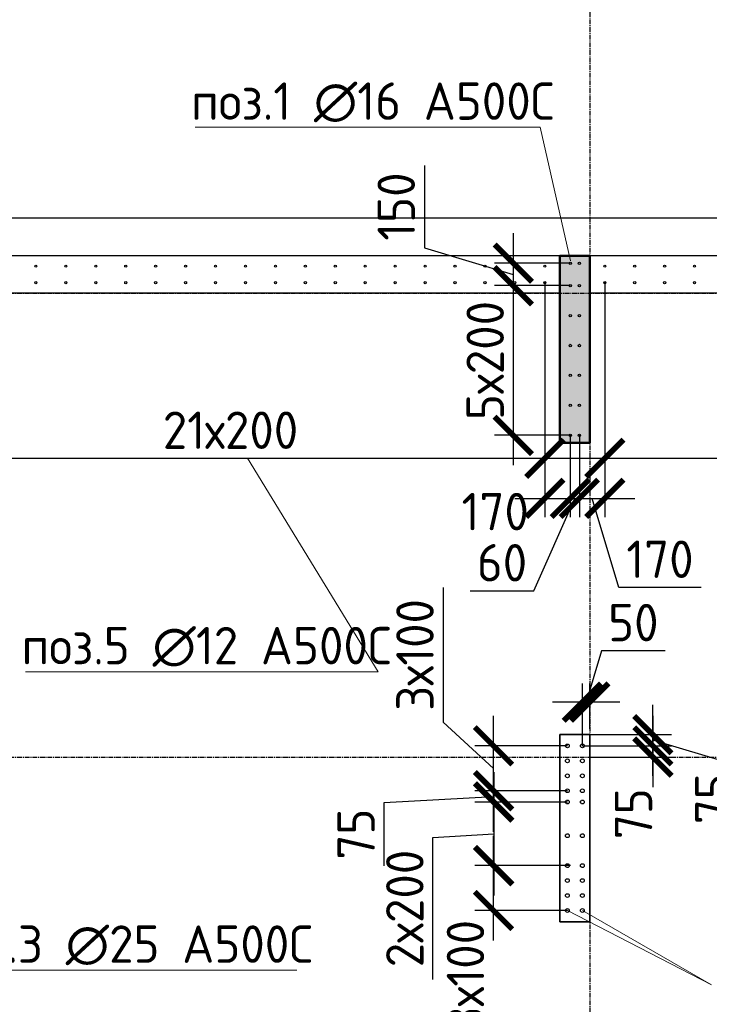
# Model space of a CAD drawing. Header units: millimetres. Extents: x -93479 to 1057970, y -66333 to 172656.
# Tile 443 of 473: x 987551 to 992158, y 47910 to 54488. Entities that reach past the tile are written whole.
import ezdxf

# ---------------------------------------------------------------- set-up
doc = ezdxf.new("R2010")
doc.units = ezdxf.units.MM
doc.linetypes.add('______5', pattern=[1100, 800, -100, 100, -100])
doc.linetypes.add('осевая', pattern=[50.8, 31.75, -6.35, 6.35, -6.35])
for name, color, linetype, lineweight in [('0 Фундамент', 5, 'Continuous', 30), ('1 Стены', 3, 'Continuous', 30), ('Конструкции 0.5', 5, 'Continuous', 50), ('Оси', 40, '______5', 18), ('подоснова', 151, 'Continuous', 5), ('РАЗМЕРЫ', 7, 'Continuous', 9), ('СТЕНЫ', 3, 'Continuous', 30)]:
    doc.layers.add(name, color=color, linetype=linetype, lineweight=lineweight)
doc.layers.add('Колонна_ бетон', color=7, linetype='Continuous', lineweight=50, true_color=0xb4b496)
doc.styles.add('GOST-2.304_Type-B', font='GOST_Common.ttf')
doc.dimstyles.new('СПДС', dxfattribs={"dimscale": 100, "dimtxt": 2.5, "dimasz": 2.5, "dimexe": 1.25, "dimexo": 0, "dimtad": 1, "dimdec": 0, "dimtxsty": 'GOST-2.304_Type-B', "dimblk": 'ARCHTICK', "dimcen": 2.5, "dimdle": 2, "dimadec": 0, "dimazin": 2, "dimtfac": 0.75, "dimtdec": 0, "dimtmove": 1, "dimatfit": 3, "dimfxl": 1, "dimtolj": 1, "dimarcsym": 1})

# ---------------------------------------------------------------- blocks, each defined once
blk = doc.blocks.new('_ArchTick')
at = {"color": 0, "linetype": 'ByBlock', "const_width": 0.15}
blk.add_lwpolyline([(-0.5, -0.5), (0.5, 0.5)], dxfattribs=at)
blk = doc.blocks.new('*D1058')
at = {"layer": 'DEFPOINTS', "color": 0, "ltscale": 100, "transparency": 16777216}
for p in [(990716.3, 48836.4), (991209.4, 48836.4), (991209.4, 48536.4)]:
    blk.add_point(p, dxfattribs=at)
at = {"layer": 'РАЗМЕРЫ', "color": 0, "lineweight": -2, "transparency": 16777216}
for p, q in [((990716.3, 48336.4), (990716.3, 49036.4)), ((991209.4, 48836.4), (990591.3, 48836.4)), ((991209.4, 48536.4), (990591.3, 48536.4))]:
    blk.add_line(p, q, dxfattribs=at)
at = {"layer": 'РАЗМЕРЫ', "color": 0, "lineweight": -2, "ltscale": 100, "transparency": 16777216, "xscale": 250, "yscale": 250, "zscale": 250}
for p, rotation in [((990716.3, 48836.4), 90), ((990716.3, 48536.4), 270)]:
    blk.add_blockref('_ArchTick', p, dxfattribs=dict(at, rotation=rotation))
at = {"layer": 'РАЗМЕРЫ', "color": 0, "ltscale": 100, "transparency": 16777216, "insert": (990528.7, 48100.3), "char_height": 250, "attachment_point": 5, "rotation": 90, "style": 'GOST-2.304_Type-B'}
blk.add_mtext('\\A1;3х100', dxfattribs=at)
blk = doc.blocks.new('*D1059')
at = {"layer": 'DEFPOINTS', "color": 0, "ltscale": 100, "transparency": 16777216}
for p in [(990716.3, 49636.4), (991209.4, 49636.4), (991209.4, 49336.4)]:
    blk.add_point(p, dxfattribs=at)
at = {"layer": 'РАЗМЕРЫ', "color": 0, "lineweight": -2, "transparency": 16777216}
for p, q in [((990379.3, 50694.7), (990379.3, 49793.9)), ((990716.3, 49136.4), (990716.3, 49836.4)), ((990379.3, 49793.9), (990716.3, 49486.4)), ((991209.4, 49636.4), (990591.3, 49636.4)), ((991209.4, 49336.4), (990591.3, 49336.4))]:
    blk.add_line(p, q, dxfattribs=at)
at = {"layer": 'РАЗМЕРЫ', "color": 0, "lineweight": -2, "ltscale": 100, "transparency": 16777216, "xscale": 250, "yscale": 250, "zscale": 250}
for p, rotation in [((990716.3, 49636.4), 90), ((990716.3, 49336.4), 270)]:
    blk.add_blockref('_ArchTick', p, dxfattribs=dict(at, rotation=rotation))
at = {"layer": 'РАЗМЕРЫ', "color": 0, "ltscale": 100, "transparency": 16777216, "insert": (990191.6, 50244.3), "char_height": 250, "attachment_point": 5, "rotation": 90, "style": 'GOST-2.304_Type-B'}
blk.add_mtext('\\A1;3х100', dxfattribs=at)
blk = doc.blocks.new('*D1060')
at = {"layer": 'DEFPOINTS', "color": 0, "ltscale": 100, "transparency": 16777216}
for p in [(991211.3, 49261.4), (990718.2, 48836.4), (991231.3, 48836.4)]:
    blk.add_point(p, dxfattribs=at)
at = {"layer": 'РАЗМЕРЫ', "color": 0, "lineweight": -2, "transparency": 16777216}
for p, q in [((990718.2, 49461.4), (990718.2, 48636.4)), ((991211.3, 49261.4), (990593.2, 49261.4)), ((990311.4, 49025.2), (990718.2, 49048.9)), ((990311.4, 48074.4), (990311.4, 49025.2)), ((991231.3, 48836.4), (990593.2, 48836.4))]:
    blk.add_line(p, q, dxfattribs=at)
at = {"layer": 'РАЗМЕРЫ', "color": 0, "lineweight": -2, "ltscale": 100, "transparency": 16777216, "xscale": 250, "yscale": 250, "zscale": 250}
for p, rotation in [((990718.2, 49261.4), 90), ((990718.2, 48836.4), 270)]:
    blk.add_blockref('_ArchTick', p, dxfattribs=dict(at, rotation=rotation))
at = {"layer": 'РАЗМЕРЫ', "color": 0, "ltscale": 100, "transparency": 16777216, "insert": (990123.7, 48549.8), "char_height": 250, "attachment_point": 5, "rotation": 90, "style": 'GOST-2.304_Type-B'}
blk.add_mtext('\\A1;2х200', dxfattribs=at)
blk = doc.blocks.new('*D1057')
at = {"layer": 'DEFPOINTS', "color": 0, "ltscale": 100, "transparency": 16777216}
for p in [(990716.3, 49336.4), (991140.4, 49336.4), (991110.7, 49261.4)]:
    blk.add_point(p, dxfattribs=at)
at = {"layer": 'РАЗМЕРЫ', "color": 0, "lineweight": -2, "transparency": 16777216}
for p, q in [((990716.3, 49061.4), (990716.3, 49536.4)), ((989986.2, 49258.8), (990716.3, 49298.9)), ((991140.4, 49336.4), (990591.3, 49336.4)), ((989986.2, 48834.5), (989986.2, 49258.8)), ((991110.7, 49261.4), (990591.3, 49261.4))]:
    blk.add_line(p, q, dxfattribs=at)
at = {"layer": 'РАЗМЕРЫ', "color": 0, "lineweight": -2, "ltscale": 100, "transparency": 16777216, "xscale": 250, "yscale": 250, "zscale": 250}
for p, rotation in [((990716.3, 49336.4), 270), ((990716.3, 49261.4), 90)]:
    blk.add_blockref('_ArchTick', p, dxfattribs=dict(at, rotation=rotation))
at = {"layer": 'РАЗМЕРЫ', "color": 0, "ltscale": 100, "transparency": 16777216, "insert": (989798.3, 49046.6), "char_height": 250, "attachment_point": 5, "rotation": 90, "style": 'GOST-2.304_Type-B'}
blk.add_mtext('\\A1;75', dxfattribs=at)
blk = doc.blocks.new('*D1061')
at = {"layer": 'DEFPOINTS', "color": 0, "ltscale": 100, "transparency": 16777216}
for p in [(991309.7, 49711.4), (991780.9, 49711.4), (991309.7, 49636.4)]:
    blk.add_point(p, dxfattribs=at)
at = {"layer": 'РАЗМЕРЫ', "color": 0, "lineweight": -2, "transparency": 16777216}
for p, q in [((991780.9, 49436.4), (991780.9, 49911.4)), ((991309.7, 49711.4), (991905.9, 49711.4)), ((992375.7, 49495.4), (991780.9, 49673.9)), ((991309.7, 49636.4), (991905.9, 49636.4)), ((992375.7, 49071.1), (992375.7, 49495.4))]:
    blk.add_line(p, q, dxfattribs=at)
at = {"layer": 'РАЗМЕРЫ', "color": 0, "lineweight": -2, "ltscale": 100, "transparency": 16777216, "xscale": 250, "yscale": 250, "zscale": 250}
for p, rotation in [((991780.9, 49711.4), 270), ((991780.9, 49636.4), 90)]:
    blk.add_blockref('_ArchTick', p, dxfattribs=dict(at, rotation=rotation))
at = {"layer": 'РАЗМЕРЫ', "color": 0, "ltscale": 100, "transparency": 16777216, "insert": (992187.9, 49283.2), "char_height": 250, "attachment_point": 5, "rotation": 90, "style": 'GOST-2.304_Type-B'}
blk.add_mtext('\\A1;75', dxfattribs=at)
blk = doc.blocks.new('*D1062')
at = {"layer": 'DEFPOINTS', "color": 0, "ltscale": 100, "transparency": 16777216}
for p in [(991309.7, 49928.6), (991359.2, 49749.6), (991309.7, 49636.4)]:
    blk.add_point(p, dxfattribs=at)
at = {"layer": 'РАЗМЕРЫ', "color": 0, "lineweight": -2, "transparency": 16777216}
for p, q in [((991437.6, 50272.4), (991334.4, 49928.6)), ((991862.9, 50272.4), (991437.6, 50272.4)), ((991309.7, 49636.4), (991309.7, 50053.6)), ((991359.2, 49749.6), (991359.2, 50053.6)), ((991559.2, 49928.6), (991109.7, 49928.6))]:
    blk.add_line(p, q, dxfattribs=at)
at = {"layer": 'РАЗМЕРЫ', "color": 0, "lineweight": -2, "ltscale": 100, "transparency": 16777216, "xscale": 250, "yscale": 250, "zscale": 250}
blk.add_blockref('_ArchTick', (991309.7, 49928.6), dxfattribs=at)
at = {"layer": 'РАЗМЕРЫ', "color": 0, "lineweight": -2, "ltscale": 100, "transparency": 16777216, "xscale": 250, "yscale": 250, "zscale": 250, "rotation": 180}
blk.add_blockref('_ArchTick', (991359.2, 49928.6), dxfattribs=at)
at = {"layer": 'РАЗМЕРЫ', "color": 0, "ltscale": 100, "transparency": 16777216, "insert": (991650.3, 50460.1), "char_height": 250, "attachment_point": 5, "style": 'GOST-2.304_Type-B'}
blk.add_mtext('\\A1;50', dxfattribs=at)
blk = doc.blocks.new('*D1063')
at = {"layer": 'DEFPOINTS', "color": 0, "ltscale": 100, "transparency": 16777216}
for p in [(991309.7, 49636.4), (991359.2, 49561.4), (991780.9, 49561.4)]:
    blk.add_point(p, dxfattribs=at)
at = {"layer": 'РАЗМЕРЫ', "color": 0, "lineweight": -2, "transparency": 16777216}
for p, q in [((991780.9, 49836.4), (991780.9, 49361.4)), ((991309.7, 49636.4), (991905.9, 49636.4)), ((991359.2, 49561.4), (991905.9, 49561.4))]:
    blk.add_line(p, q, dxfattribs=at)
at = {"layer": 'РАЗМЕРЫ', "color": 0, "lineweight": -2, "ltscale": 100, "transparency": 16777216, "xscale": 250, "yscale": 250, "zscale": 250}
for p, rotation in [((991780.9, 49636.4), 270), ((991780.9, 49561.4), 90)]:
    blk.add_blockref('_ArchTick', p, dxfattribs=dict(at, rotation=rotation))
at = {"layer": 'РАЗМЕРЫ', "color": 0, "ltscale": 100, "transparency": 16777216, "insert": (991651.7, 49182.8), "char_height": 250, "attachment_point": 5, "rotation": 90, "style": 'GOST-2.304_Type-B'}
blk.add_mtext('\\A1;75', dxfattribs=at)
blk = doc.blocks.new('*D1240')
at = {"layer": 'DEFPOINTS', "color": 0, "ltscale": 100, "transparency": 16777216}
for p in [(986859.2, 52731.4), (991059.2, 52731.4), (991059.2, 51558)]:
    blk.add_point(p, dxfattribs=at)
at = {"layer": 'РАЗМЕРЫ', "color": 0, "lineweight": -2, "transparency": 16777216}
for p, q in [((986859.2, 52731.4), (986859.2, 51433)), ((991059.2, 52731.4), (991059.2, 51433)), ((986659.2, 51558), (991259.2, 51558))]:
    blk.add_line(p, q, dxfattribs=at)
at = {"layer": 'РАЗМЕРЫ', "color": 0, "lineweight": -2, "ltscale": 100, "transparency": 16777216, "xscale": 250, "yscale": 250, "zscale": 250, "rotation": 180}
blk.add_blockref('_ArchTick', (986859.2, 51558), dxfattribs=at)
at = {"layer": 'РАЗМЕРЫ', "color": 0, "lineweight": -2, "ltscale": 100, "transparency": 16777216, "xscale": 250, "yscale": 250, "zscale": 250}
blk.add_blockref('_ArchTick', (991059.2, 51558), dxfattribs=at)
at = {"layer": 'РАЗМЕРЫ', "color": 0, "ltscale": 100, "transparency": 16777216, "insert": (988959.2, 51745.6), "char_height": 250, "attachment_point": 5, "style": 'GOST-2.304_Type-B'}
blk.add_mtext('\\A1;21х200', dxfattribs=at)
blk = doc.blocks.new('*D1241')
at = {"layer": 'DEFPOINTS', "color": 0, "ltscale": 100, "transparency": 16777216}
for p in [(991059.2, 52731.4), (991229.2, 51711.4), (991229.2, 51290.4)]:
    blk.add_point(p, dxfattribs=at)
at = {"layer": 'РАЗМЕРЫ', "color": 0, "lineweight": -2, "transparency": 16777216}
for p, q in [((991059.2, 52731.4), (991059.2, 51165.4)), ((991229.2, 51711.4), (991229.2, 51165.4)), ((990859.2, 51290.4), (991429.2, 51290.4))]:
    blk.add_line(p, q, dxfattribs=at)
at = {"layer": 'РАЗМЕРЫ', "color": 0, "lineweight": -2, "ltscale": 100, "transparency": 16777216, "xscale": 250, "yscale": 250, "zscale": 250, "rotation": 180}
blk.add_blockref('_ArchTick', (991059.2, 51290.4), dxfattribs=at)
at = {"layer": 'РАЗМЕРЫ', "color": 0, "lineweight": -2, "ltscale": 100, "transparency": 16777216, "xscale": 250, "yscale": 250, "zscale": 250}
blk.add_blockref('_ArchTick', (991229.2, 51290.4), dxfattribs=at)
at = {"layer": 'РАЗМЕРЫ', "color": 0, "ltscale": 100, "transparency": 16777216, "insert": (990727.5, 51201.7), "char_height": 250, "attachment_point": 5, "style": 'GOST-2.304_Type-B'}
blk.add_mtext('\\A1;170', dxfattribs=at)
blk = doc.blocks.new('*D1242')
at = {"layer": 'DEFPOINTS', "color": 0, "ltscale": 100, "transparency": 16777216}
for p in [(991229.2, 51711.4), (991289.5, 51711.4), (991289.5, 51290.4)]:
    blk.add_point(p, dxfattribs=at)
at = {"layer": 'РАЗМЕРЫ', "color": 0, "lineweight": -2, "transparency": 16777216}
for p, q in [((991229.2, 51711.4), (991229.2, 51165.4)), ((991289.5, 51711.4), (991289.5, 51165.4)), ((990985.7, 50672.4), (991259.4, 51290.4)), ((991029.2, 51290.4), (991489.5, 51290.4)), ((990560.4, 50672.4), (990985.7, 50672.4))]:
    blk.add_line(p, q, dxfattribs=at)
at = {"layer": 'РАЗМЕРЫ', "color": 0, "lineweight": -2, "ltscale": 100, "transparency": 16777216, "xscale": 250, "yscale": 250, "zscale": 250}
blk.add_blockref('_ArchTick', (991229.2, 51290.4), dxfattribs=at)
at = {"layer": 'РАЗМЕРЫ', "color": 0, "lineweight": -2, "ltscale": 100, "transparency": 16777216, "xscale": 250, "yscale": 250, "zscale": 250, "rotation": 180}
blk.add_blockref('_ArchTick', (991289.5, 51290.4), dxfattribs=at)
at = {"layer": 'РАЗМЕРЫ', "color": 0, "ltscale": 100, "transparency": 16777216, "insert": (990773, 50860), "char_height": 250, "attachment_point": 5, "style": 'GOST-2.304_Type-B'}
blk.add_mtext('\\A1;60', dxfattribs=at)
blk = doc.blocks.new('*D1243')
at = {"layer": 'DEFPOINTS', "color": 0, "ltscale": 100, "transparency": 16777216}
for p in [(991459.3, 52731.4), (991289.5, 51711.4), (991459.3, 51290.4)]:
    blk.add_point(p, dxfattribs=at)
at = {"layer": 'РАЗМЕРЫ', "color": 0, "lineweight": -2, "transparency": 16777216}
for p, q in [((991459.3, 52731.4), (991459.3, 51165.4)), ((991289.5, 51711.4), (991289.5, 51165.4)), ((991089.5, 51290.4), (991659.3, 51290.4)), ((991552.9, 50695.5), (991374.4, 51290.4)), ((992103.3, 50695.5), (991552.9, 50695.5))]:
    blk.add_line(p, q, dxfattribs=at)
at = {"layer": 'РАЗМЕРЫ', "color": 0, "lineweight": -2, "ltscale": 100, "transparency": 16777216, "xscale": 250, "yscale": 250, "zscale": 250, "rotation": 180}
blk.add_blockref('_ArchTick', (991289.5, 51290.4), dxfattribs=at)
at = {"layer": 'РАЗМЕРЫ', "color": 0, "lineweight": -2, "ltscale": 100, "transparency": 16777216, "xscale": 250, "yscale": 250, "zscale": 250}
blk.add_blockref('_ArchTick', (991459.3, 51290.4), dxfattribs=at)
at = {"layer": 'РАЗМЕРЫ', "color": 0, "ltscale": 100, "transparency": 16777216, "insert": (991828.1, 50883.4), "char_height": 250, "attachment_point": 5, "style": 'GOST-2.304_Type-B'}
blk.add_mtext('\\A1;170', dxfattribs=at)
blk = doc.blocks.new('*D1244')
at = {"layer": 'DEFPOINTS', "color": 0, "ltscale": 100, "transparency": 16777216}
for p in [(991459.3, 52731.4), (994059.3, 52731.4), (994059.3, 51558)]:
    blk.add_point(p, dxfattribs=at)
at = {"layer": 'РАЗМЕРЫ', "color": 0, "lineweight": -2, "transparency": 16777216}
for p, q in [((991459.3, 52731.4), (991459.3, 51433)), ((994059.3, 52731.4), (994059.3, 51433)), ((991259.3, 51558), (994259.3, 51558))]:
    blk.add_line(p, q, dxfattribs=at)
at = {"layer": 'РАЗМЕРЫ', "color": 0, "lineweight": -2, "ltscale": 100, "transparency": 16777216, "xscale": 250, "yscale": 250, "zscale": 250, "rotation": 180}
blk.add_blockref('_ArchTick', (991459.3, 51558), dxfattribs=at)
at = {"layer": 'РАЗМЕРЫ', "color": 0, "lineweight": -2, "ltscale": 100, "transparency": 16777216, "xscale": 250, "yscale": 250, "zscale": 250}
blk.add_blockref('_ArchTick', (994059.3, 51558), dxfattribs=at)
at = {"layer": 'РАЗМЕРЫ', "color": 0, "ltscale": 100, "transparency": 16777216, "insert": (992759.3, 51745.6), "char_height": 250, "attachment_point": 5, "style": 'GOST-2.304_Type-B'}
blk.add_mtext('\\A1;13х200', dxfattribs=at)
blk = doc.blocks.new('*D1271')
at = {"layer": 'DEFPOINTS', "color": 0, "ltscale": 100, "transparency": 16777216}
for p in [(991229.2, 52861.4), (990848.2, 52711.4), (991229.2, 52711.4)]:
    blk.add_point(p, dxfattribs=at)
at = {"layer": 'РАЗМЕРЫ', "color": 0, "lineweight": -2, "transparency": 16777216}
for p, q in [((990254.1, 53515), (990254.1, 52964.6)), ((990848.2, 53061.4), (990848.2, 52511.4)), ((990254.1, 52964.6), (990848.2, 52786.4)), ((991229.2, 52861.4), (990723.2, 52861.4)), ((991229.2, 52711.4), (990723.2, 52711.4))]:
    blk.add_line(p, q, dxfattribs=at)
at = {"layer": 'РАЗМЕРЫ', "color": 0, "lineweight": -2, "ltscale": 100, "transparency": 16777216, "xscale": 250, "yscale": 250, "zscale": 250}
for p, rotation in [((990848.2, 52861.4), 90), ((990848.2, 52711.4), 270)]:
    blk.add_blockref('_ArchTick', p, dxfattribs=dict(at, rotation=rotation))
at = {"layer": 'РАЗМЕРЫ', "color": 0, "ltscale": 100, "transparency": 16777216, "insert": (990066.5, 53239.8), "char_height": 250, "attachment_point": 5, "rotation": 90, "style": 'GOST-2.304_Type-B'}
blk.add_mtext('\\A1;150', dxfattribs=at)
blk = doc.blocks.new('*D1272')
at = {"layer": 'DEFPOINTS', "color": 0, "ltscale": 100, "transparency": 16777216}
for p in [(991229.2, 52711.4), (990848.2, 51711.4), (991229.2, 51711.4)]:
    blk.add_point(p, dxfattribs=at)
at = {"layer": 'РАЗМЕРЫ', "color": 0, "lineweight": -2, "transparency": 16777216}
for p, q in [((990848.2, 52911.4), (990848.2, 51511.4)), ((991229.2, 52711.4), (990723.2, 52711.4)), ((991229.2, 51711.4), (990723.2, 51711.4))]:
    blk.add_line(p, q, dxfattribs=at)
at = {"layer": 'РАЗМЕРЫ', "color": 0, "lineweight": -2, "ltscale": 100, "transparency": 16777216, "xscale": 250, "yscale": 250, "zscale": 250}
for p, rotation in [((990848.2, 52711.4), 90), ((990848.2, 51711.4), 270)]:
    blk.add_blockref('_ArchTick', p, dxfattribs=dict(at, rotation=rotation))
at = {"layer": 'РАЗМЕРЫ', "color": 0, "ltscale": 100, "transparency": 16777216, "insert": (990660.6, 52211.4), "char_height": 250, "attachment_point": 5, "rotation": 90, "style": 'GOST-2.304_Type-B'}
blk.add_mtext('\\A1;5х200', dxfattribs=at)
blk = doc.blocks.new('оси2')
at = {"layer": 'Оси', "color": 7, "linetype": 'осевая', "lineweight": 25, "transparency": 33554687}
for p, q in [((996995.5, 5465.4), (996995.5, -20739.3)), ((979200, 1707.1), (1032582.1, 1707.1)), ((979200, -1392.9), (1032582.1, -1392.9))]:
    blk.add_line(p, q, dxfattribs=at)

msp = doc.modelspace()

# ---------------------------------------------------------------- hatches: boundary and pattern name
at = {"layer": 'Конструкции 0.5', "lineweight": 0, "true_color": 0x939598, "transparency": 33554648}
h = msp.add_hatch(dxfattribs=at)
h.set_pattern_fill('ANSI35', color=252, scale=50)
h.set_pattern_definition([(45, (0, -33113.54), (-224.5064, 224.5064), []), (45, (224.5, -33113.54), (-224.5064, 224.5064), [396.875, -79.375, 0, -79.375])])
h.paths.add_polyline_path([(1018409.3, 37261.4), (1018609.2, 37261.4), (1018609.2, 36011.4), (1018409.3, 36011.4)])
h.paths.add_polyline_path([(1024809.3, 37011.4), (1025059.3, 37011.4), (1025059.3, 36011.4), (1024809.3, 36011.4)])
h.paths.add_polyline_path([(1024809.2, 41961.4), (1025059.2, 41961.4), (1025059.2, 40961.4), (1024809.2, 40961.4)])
h.paths.add_polyline_path([(1023809.2, 46761.4), (1025059.3, 46761.4), (1025059.3, 46561.4), (1023809.2, 46561.4)])
h.paths.add_polyline_path([(1024809.2, 50161.4), (1025059.2, 50161.4), (1025059.2, 49161.4), (1024809.2, 49161.4)])
h.paths.add_polyline_path([(1024809.3, 52911.4), (1025059.2, 52911.4), (1025059.2, 51911.4), (1024809.3, 51911.4)])
h.paths.add_polyline_path([(1021609.2, 52911.4), (1022608.9, 52911.4), (1022608.9, 52661.4), (1021609.2, 52661.4)])
h.paths.add_polyline_path([(1017469.2, 52911.4), (1018469.2, 52911.4), (1018469.2, 52661.4), (1017469.2, 52661.4)])
h.paths.add_polyline_path([(1014609.2, 52911.4), (1014809.2, 52911.4), (1014809.2, 51661.4), (1014609.2, 51661.4)])
h.paths.add_polyline_path([(1009309.3, 52911.4), (1009509.3, 52911.4), (1009509.3, 51661.4), (1009309.3, 51661.4)])
h.paths.add_polyline_path([(994159.2, 52911.4), (995159.2, 52911.4), (995159.2, 52661.4), (994159.2, 52661.4)])
h.paths.add_polyline_path([(991159.2, 52911.4), (991359.2, 52911.4), (991359.2, 51661.4), (991159.2, 51661.4)])
h.paths.add_polyline_path([(986559.2, 52911.4), (986759.3, 52911.4), (986759.3, 51664.4), (986559.2, 51664.4)])
h.paths.add_polyline_path([(982109.3, 52911.4), (983098.2, 52911.4), (983098.2, 52661.4), (982109.3, 52661.4)])
h.paths.add_polyline_path([(977759.2, 52911.4), (978009.2, 52911.4), (978009.2, 51911.4), (977759.2, 51911.4)])

# ---------------------------------------------------------------- linework, layer by layer
at = {"layer": '0 Фундамент', "color": 7}
msp.add_lwpolyline([(1014559.3, 53161.4), (984639.3, 53161.4)], dxfattribs=at)
at = {"layer": '1 Стены', "color": 7, "lineweight": 0}
for p, q in [((991159.4, 48461.4), (991159.4, 49711.4)), ((991159.4, 48461.4), (991159.4, 49711.4)), ((991159.4, 49711.4), (991359.4, 49711.4)), ((991159.4, 49711.4), (991359.4, 49711.4)), ((991359.4, 49711.4), (991359.4, 48461.4)), ((991359.4, 48461.4), (991159.4, 48461.4)), ((991359.4, 48461.4), (991159.4, 48461.4))]:
    msp.add_line(p, q, dxfattribs=at)
at = {"layer": 'Колонна_ бетон', "color": 7, "linetype": 'Continuous', "lineweight": 35, "transparency": 33554687}
for p, q in [((991159.2, 49711.4, 360), (991159.2, 49711.4, 360)), ((991159.2, 48461.4, 360), (991159.2, 49711.4, 360)), ((991359.2, 49711.4, 360), (991159.2, 49711.4, 360)), ((991359.2, 49711.4, 360), (991359.2, 49711.4, 360)), ((991359.2, 49711.4, 360), (991359.2, 48461.4, 360)), ((991159.2, 48461.4, 360), (991159.2, 48461.4, 360)), ((991159.2, 48461.4, 360), (991359.2, 48461.4, 360)), ((991359.2, 48461.4, 360), (991359.2, 48461.4, 360))]:
    msp.add_line(p, q, dxfattribs=at)
at = {"layer": 'Конструкции 0.5', "color": 7}
msp.add_lwpolyline([(991159.2, 52911.4), (991359.2, 52911.4), (991359.2, 51661.4), (991159.2, 51661.4)], close=True, dxfattribs=at)
at = {"layer": 'подоснова', "color": 7, "lineweight": 15, "ltscale": 0.3}
for p, q in [((988722.1, 53769.6), (991027.9, 53769.6)), ((991026.9, 53769.3), (991026.8, 53769.3)), ((991230.7, 52877.9), (991026.9, 53769.3)), ((989073, 51558, 360), (989944.7, 50131.3, 360)), ((987589.8, 50131.6, 360), (989945.7, 50131.6, 360)), ((989944.7, 50131.3, 360), (989944.6, 50131.3, 360)), ((991209.4, 48536.4, 360), (992173, 48039.9, 360)), ((991309.7, 48536.4, 360), (992173, 48039.9, 360)), ((986996, 48137.3), (989401.9, 48137.3))]:
    msp.add_line(p, q, dxfattribs=at)
at = {"layer": 'РАЗМЕРЫ', "color": 7, "linetype": 'Continuous', "lineweight": 30}
for centre, radius in [((987659.2, 52841.7), 7), ((987859.2, 52841.7), 7), ((988059.2, 52841.7), 7), ((988259.2, 52841.7), 7), ((988459.2, 52841.7), 7), ((988659.2, 52841.7), 7), ((988859.2, 52841.7), 7), ((989059.2, 52841.7), 7), ((989259.2, 52841.7), 7), ((989459.2, 52841.7), 7), ((989659.2, 52841.7), 7), ((989859.2, 52841.7), 7), ((990059.2, 52841.7), 7), ((990259.2, 52841.7), 7), ((990459.2, 52841.7), 7), ((990659.2, 52841.7), 7), ((990859.2, 52841.7), 7), ((991059.2, 52841.7), 7), ((991229.2, 52861.4), 8), ((991289.5, 52861.4), 8), ((991459.3, 52841.7, -360), 7), ((991659.3, 52841.7, -360), 7), ((991859.3, 52841.7, -360), 7), ((992059.3, 52841.7, -360), 7), ((987659.2, 52731.4), 7), ((987859.2, 52731.4), 7), ((988059.2, 52731.4), 7), ((988259.2, 52731.4), 7), ((988459.2, 52731.4), 7), ((988659.2, 52731.4), 7), ((988859.2, 52731.4), 7), ((989059.2, 52731.4), 7), ((989259.2, 52731.4), 7), ((989459.2, 52731.4), 7), ((989659.2, 52731.4), 7), ((989859.2, 52731.4), 7), ((990059.2, 52731.4), 7), ((990259.2, 52731.4), 7), ((990459.2, 52731.4), 7), ((990659.2, 52731.4), 7), ((990859.2, 52731.4), 7), ((991059.2, 52731.4), 7), ((991229.2, 52711.4), 8), ((991289.5, 52711.4), 8), ((991459.3, 52731.4, -360), 7), ((991659.3, 52731.4, -360), 7), ((991859.3, 52731.4, -360), 7), ((992059.3, 52731.4, -360), 7), ((991229.2, 52511.4), 8), ((991289.5, 52511.4), 8), ((991229.2, 52311.4), 8), ((991289.5, 52311.4), 8), ((991229.2, 52111.4), 8), ((991289.5, 52111.4), 8), ((991229.2, 51911.4), 8), ((991289.5, 51911.4), 8), ((991229.2, 51711.4), 8), ((991289.5, 51711.4), 8), ((991209.4, 49636.4), 12.5), ((991309.7, 49636.4), 12.5), ((991209.4, 49536.4), 12.5), ((991309.7, 49536.4), 12.5), ((991209.4, 49436.4), 12.5), ((991309.7, 49436.4), 12.5), ((991209.4, 49336.4), 12.5), ((991309.7, 49336.4), 12.5), ((991209.4, 49261.4), 12.5), ((991309.7, 49261.4), 12.5), ((991209.4, 49036.4), 12.5), ((991309.7, 49036.4), 12.5), ((991209.4, 48836.4), 12.5), ((991309.7, 48836.4), 12.5), ((991209.4, 48736.4), 12.5), ((991309.7, 48736.4), 12.5), ((991209.4, 48636.4), 12.5), ((991309.7, 48636.4), 12.5), ((991209.4, 48536.4), 12.5), ((991309.7, 48536.4), 12.5)]:
    msp.add_circle(centre, radius, dxfattribs=at)
at = {"layer": 'СТЕНЫ', "color": 7, "linetype": 'Continuous', "transparency": 33554687}
for p, q in [((1025059.2, 52911.4, 360), (977509.2, 52911.4, 360)), ((991359.2, 52911.4, 360), (991359.2, 51661.4, 360)), ((991359.2, 52911.4, 360), (991359.2, 52911.4, 360)), ((991159.2, 52661.4, 360), (986759.2, 52661.4, 360)), ((991159.2, 52661.4, 360), (991159.2, 52661.4, 360)), ((991159.2, 52661.4, 360), (991159.2, 51661.4, 360)), ((991359.2, 52661.4, 360), (991359.2, 52661.4, 360)), ((997659.2, 52661.4, 360), (991359.2, 52661.4, 360)), ((991159.2, 51661.4, 360), (991159.2, 51661.4, 360)), ((991359.2, 51661.4, 360), (991159.2, 51661.4, 360)), ((991359.2, 51661.4, 360), (991359.2, 51661.4, 360))]:
    msp.add_line(p, q, dxfattribs=at)
at = {"layer": 'СТЕНЫ', "color": 7, "lineweight": 0}
msp.add_lwpolyline([(991359.2, 52911.4), (991159.2, 52911.4), (991159.2, 51661.4), (991359.2, 51661.4)], close=True, dxfattribs=at)

# ---------------------------------------------------------------- block references
at = {"layer": 'РАЗМЕРЫ', "color": 7}
msp.add_blockref('оси2', (-5636.2, 50954.2, -360), dxfattribs=at)

# ---------------------------------------------------------------- texts
at = {"layer": 'подоснова', "color": 7, "ltscale": 0.3, "style": 'GOST-2.304_Type-B'}
for s, p in [('поз.1 ∅16 А500С', (988696, 53819.3)), ('поз.5 ∅12 А500С', (987563.7, 50181.3, 360)), ('поз.3 ∅25 А500С', (986989.9, 48187.1))]:
    msp.add_text(s, height=250, dxfattribs=at).set_placement(p)

# ---------------------------------------------------------------- dimensions: what is measured, and where the dimension line sits
at = {"layer": 'РАЗМЕРЫ', "color": 7}
for base, p1, p2, picture, middle in [((990848.2, 52711.4), (991229.2, 52861.4), (991229.2, 52711.4), '*D1271', (990066.5, 53027.1)), ((991780.9, 49711.4, 360), (991309.7, 49636.4), (991309.7, 49711.4), '*D1061', (992187.9, 49432.9, 360))]:
    dim = msp.add_linear_dim(base=base, p1=p1, p2=p2, angle=90, dimstyle='СПДС', dxfattribs=at)
    dim.commit()
    dim.dimension.update_dxf_attribs({"geometry": picture, "text_midpoint": middle})
dim = msp.add_linear_dim(base=(990848.2, 51711.4), p1=(991229.2, 52711.4), p2=(991229.2, 51711.4), angle=90, text='5х200', dimstyle='СПДС', dxfattribs=at)
dim.commit()
dim.dimension.update_dxf_attribs({"geometry": '*D1272', "text_midpoint": (990660.6, 52211.4)})
for base, p1, p2, text, picture, middle in [((991059.2, 51558), (986859.2, 52731.4), (991059.2, 52731.4), '21х200', '*D1240', (988959.2, 51745.6)), ((994059.3, 51558), (991459.3, 52731.4, -360), (994059.3, 52731.4, -360), '13х200', '*D1244', (992759.3, 51745.6))]:
    dim = msp.add_linear_dim(base=base, p1=p1, p2=p2, text=text, dimstyle='СПДС', dxfattribs=at)
    dim.commit()
    dim.dimension.update_dxf_attribs({"geometry": picture, "text_midpoint": middle})
for base, p1, p2, picture, middle in [((991229.2, 51290.4), (991059.2, 52731.4), (991229.2, 51711.4), '*D1241', (990727.5, 51013.9)), ((991289.5, 51290.4), (991229.2, 51711.4), (991289.5, 51711.4), '*D1242', (990923.2, 50672.4))]:
    dim = msp.add_linear_dim(base=base, p1=p1, p2=p2, dimstyle='СПДС', dxfattribs=at)
    dim.commit()
    dim.dimension.update_dxf_attribs({"geometry": picture, "text_midpoint": middle, "dimtype": 160})
for base, p1, p2, picture, middle in [((991459.3, 51290.4), (991289.5, 51711.4), (991459.3, 52731.4, -360), '*D1243', (991615.4, 50883.4)), ((991309.6966, 49928.5691, 360), (991359.2025, 49749.6465, 360), (991309.6966, 49636.3617), '*D1062', (991500.1122, 50460.0694, 360))]:
    dim = msp.add_linear_dim(base=base, p1=p1, p2=p2, dimstyle='СПДС', dxfattribs=at)
    dim.commit()
    dim.dimension.update_dxf_attribs({"geometry": picture, "text_midpoint": middle})
for base, p1, p2, text, picture, middle in [((990716.3, 49636.4, 360), (991209.4, 49336.4), (991209.4, 49636.4), '3х100', '*D1059', (990379.3, 49856.4, 360)), ((990718.2, 48836.4), (991211.3, 49261.4, -360), (991231.3, 48836.4, -360), '2х200', '*D1060', (990311.4, 48962.7)), ((990716.3, 48836.4, 360), (991209.4, 48536.4), (991209.4, 48836.4), '3х100', '*D1058', (990716.3, 48100.3, 360))]:
    dim = msp.add_linear_dim(base=base, p1=p1, p2=p2, angle=90, text=text, dimstyle='СПДС', dxfattribs=at)
    dim.commit()
    dim.dimension.update_dxf_attribs({"geometry": picture, "text_midpoint": middle, "dimtype": 160})
for base, p1, p2, picture, middle in [((991780.9, 49561.4), (991309.7, 49636.4), (991359.2, 49561.4), '*D1063', (991839.5, 49182.8)), ((990716.3, 49336.4, 360), (991110.7, 49261.4), (991140.4, 49336.4, 360), '*D1057', (989986.2, 49196.3, 360))]:
    dim = msp.add_linear_dim(base=base, p1=p1, p2=p2, angle=90, dimstyle='СПДС', dxfattribs=at)
    dim.commit()
    dim.dimension.update_dxf_attribs({"geometry": picture, "text_midpoint": middle, "dimtype": 160})

doc.saveas('drawing.dxf')
